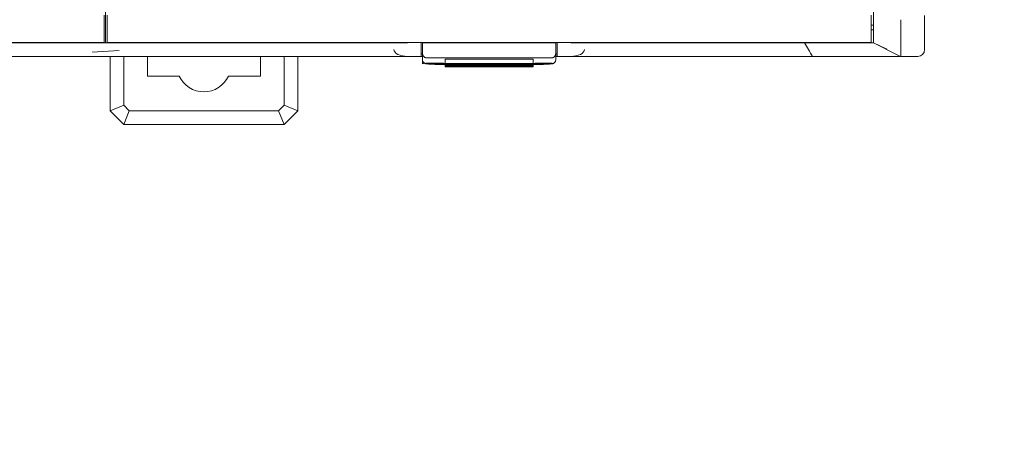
# Model space of a CAD drawing. Header units: millimetres. Extents: x -1114 to 1396, y -630 to 631.
# Tile 707 of 780: x 414 to 487, y 410 to 441. Entities that reach past the tile are written whole.
import ezdxf

# ---------------------------------------------------------------- set-up
doc = ezdxf.new("R2010")
doc.units = ezdxf.units.MM
doc.header["$MEASUREMENT"] = 0

msp = doc.modelspace()

# ---------------------------------------------------------------- linework, layer by layer
at = {"lineweight": 18}
for points, knots in [([(1038.9843, -629.7647), (1038.9843, -629.7647), (-1111.4882, -629.7647), (-1111.4882, -629.7647), (-1111.4882, -629.7647), (-1111.4882, -629.7647), (-1111.4882, 630.7883), (-1111.4882, 630.7883), (-1111.4882, 630.7883), (-1111.4882, 630.7883), (1038.9843, 630.7883), (1038.9843, 630.7883)], [0, 0, 0, 0, 0.3333333, 0.3333333, 0.3333333, 0.3333333, 0.6666667, 0.6666667, 0.6666667, 0.6666667, 1, 1, 1, 1]), ([(476.9772, 439.2618), (476.9772, 439.261), (476.9772, 439.2608), (476.9772, 439.2826), (476.9772, 439.2826), (476.9772, 439.288), (476.9772, 439.2949), (476.9772, 439.3032), (476.9772, 439.3032), (476.9772, 439.3114), (476.9772, 439.321), (476.9772, 439.3319), (476.9772, 439.3319), (476.9772, 439.3374), (476.9772, 439.3432), (476.9772, 439.3494), (476.9772, 439.3494), (476.9772, 439.3555), (476.9772, 439.3619), (476.9772, 439.3686), (476.9772, 439.3686), (476.9772, 439.3821), (476.9772, 439.3967), (476.9772, 439.4124), (476.9772, 439.4124), (476.9772, 439.4438), (476.9772, 439.4797), (476.9772, 439.5198), (476.9772, 439.5198), (476.9772, 439.5599), (476.9772, 439.6043), (476.9772, 439.653), (476.9772, 439.653), (476.9772, 439.6651), (476.9772, 439.6776), (476.9772, 439.6903), (476.9772, 439.6903), (476.9772, 439.703), (476.9772, 439.716), (476.9772, 439.7292), (476.9772, 439.7292), (476.9772, 439.7556), (476.9772, 439.7828), (476.9772, 439.8108), (476.9772, 439.8108), (476.9772, 439.8669), (476.9772, 439.9261), (476.9772, 439.9884), (476.9772, 439.9884), (476.9772, 440.0508), (476.9772, 440.1162), (476.9772, 440.185), (476.9772, 440.185), (476.9772, 440.2021), (476.9772, 440.2196), (476.9772, 440.2371), (476.9772, 440.2371), (476.9772, 440.2547), (476.9772, 440.2723), (476.9772, 440.2901), (476.9772, 440.2901), (476.9772, 440.3257), (476.9772, 440.3617), (476.9772, 440.3982), (476.9772, 440.3982), (476.9772, 440.4712), (476.9772, 440.546), (476.9772, 440.6227), (476.9772, 440.6227), (476.9772, 440.661), (476.9772, 440.6998), (476.9772, 440.7392), (476.9772, 440.7392), (476.9772, 440.7785), (476.9772, 440.8184), (476.9772, 440.8589), (476.9772, 440.8589), (476.9772, 440.8792), (476.9772, 440.8995), (476.9772, 440.9198), (476.9772, 440.9198), (476.9772, 440.9402), (476.9772, 440.9606), (476.9772, 440.9809), (476.9772, 440.9809), (476.9772, 441.0217), (476.9772, 441.0626), (476.9772, 441.1035), (476.9772, 441.1035), (476.9772, 441.1854), (476.9772, 441.2675), (476.9772, 441.3498), (476.9772, 441.3498), (476.9772, 441.5144), (476.9772, 441.6789), (476.9772, 441.8434)], [0, 0, 0, 0, 0.0416667, 0.0416667, 0.0416667, 0.0416667, 0.0833333, 0.0833333, 0.0833333, 0.0833333, 0.125, 0.125, 0.125, 0.125, 0.1666667, 0.1666667, 0.1666667, 0.1666667, 0.2083333, 0.2083333, 0.2083333, 0.2083333, 0.25, 0.25, 0.25, 0.25, 0.2916667, 0.2916667, 0.2916667, 0.2916667, 0.3333333, 0.3333333, 0.3333333, 0.3333333, 0.375, 0.375, 0.375, 0.375, 0.4166667, 0.4166667, 0.4166667, 0.4166667, 0.4583333, 0.4583333, 0.4583333, 0.4583333, 0.5, 0.5, 0.5, 0.5, 0.5416667, 0.5416667, 0.5416667, 0.5416667, 0.5833333, 0.5833333, 0.5833333, 0.5833333, 0.625, 0.625, 0.625, 0.625, 0.6666667, 0.6666667, 0.6666667, 0.6666667, 0.7083333, 0.7083333, 0.7083333, 0.7083333, 0.75, 0.75, 0.75, 0.75, 0.7916667, 0.7916667, 0.7916667, 0.7916667, 0.8333333, 0.8333333, 0.8333333, 0.8333333, 0.875, 0.875, 0.875, 0.875, 0.9166667, 0.9166667, 0.9166667, 0.9166667, 0.9583333, 0.9583333, 0.9583333, 0.9583333, 1, 1, 1, 1]), ([(478.9789, 438.2623), (478.9804, 438.2623), (478.9808, 438.2634), (478.9802, 438.2655), (478.9802, 438.2655), (478.98, 438.2666), (478.9794, 438.2679), (478.979, 438.2695), (478.979, 438.2695), (478.9786, 438.2711), (478.9783, 438.2729), (478.978, 438.275), (478.978, 438.275), (478.9767, 438.2835), (478.9761, 438.296), (478.9758, 438.3127), (478.9758, 438.3127), (478.9756, 438.3293), (478.9757, 438.3501), (478.976, 438.375), (478.976, 438.375), (478.9762, 438.3875), (478.9763, 438.401), (478.9765, 438.4156), (478.9765, 438.4156), (478.9766, 438.4229), (478.9767, 438.4305), (478.9769, 438.4383), (478.9769, 438.4383), (478.977, 438.4461), (478.9771, 438.4541), (478.9772, 438.4624), (478.9772, 438.4624), (478.9776, 438.4955), (478.978, 438.5323), (478.9782, 438.5728), (478.9782, 438.5728), (478.9785, 438.6133), (478.9786, 438.6575), (478.9785, 438.7053), (478.9785, 438.7053), (478.9784, 438.7532), (478.9782, 438.8046), (478.9778, 438.8599), (478.9778, 438.8599), (478.9776, 438.8875), (478.9774, 438.9161), (478.9772, 438.9455), (478.9772, 438.9455), (478.9769, 438.9748), (478.9767, 439.0049), (478.9764, 439.0356), (478.9764, 439.0356), (478.9759, 439.0972), (478.9753, 439.1615), (478.9749, 439.2287), (478.9749, 439.2287), (478.9745, 439.2958), (478.9743, 439.3657), (478.9744, 439.4384), (478.9744, 439.4384), (478.9745, 439.4748), (478.9746, 439.5119), (478.9749, 439.5497), (478.9749, 439.5497), (478.975, 439.5685), (478.9752, 439.5876), (478.9754, 439.6069), (478.9754, 439.6069), (478.9756, 439.6261), (478.9759, 439.6456), (478.9761, 439.6651), (478.9761, 439.6651), (478.9769, 439.7435), (478.9773, 439.8236), (478.9773, 439.9053), (478.9773, 439.9053), (478.9774, 439.9869), (478.9772, 440.0702), (478.977, 440.1551), (478.977, 440.1551), (478.9768, 440.24), (478.9766, 440.3265), (478.9769, 440.4146), (478.9769, 440.4146), (478.977, 440.4587), (478.9772, 440.5031), (478.9776, 440.548), (478.9776, 440.548), (478.978, 440.5929), (478.9785, 440.6382), (478.9793, 440.6836), (478.9793, 440.6836), (478.98, 440.7289), (478.981, 440.7745), (478.9823, 440.8202), (478.9823, 440.8202), (478.983, 440.843), (478.9837, 440.8659), (478.9846, 440.8889), (478.9846, 440.8889), (478.9854, 440.9118), (478.9863, 440.9348), (478.9873, 440.9578)], [0, 0, 0, 0, 0.0384615, 0.0384615, 0.0384615, 0.0384615, 0.0769231, 0.0769231, 0.0769231, 0.0769231, 0.1153846, 0.1153846, 0.1153846, 0.1153846, 0.1538462, 0.1538462, 0.1538462, 0.1538462, 0.1923077, 0.1923077, 0.1923077, 0.1923077, 0.2307692, 0.2307692, 0.2307692, 0.2307692, 0.2692308, 0.2692308, 0.2692308, 0.2692308, 0.3076923, 0.3076923, 0.3076923, 0.3076923, 0.3461538, 0.3461538, 0.3461538, 0.3461538, 0.3846154, 0.3846154, 0.3846154, 0.3846154, 0.4230769, 0.4230769, 0.4230769, 0.4230769, 0.4615385, 0.4615385, 0.4615385, 0.4615385, 0.5, 0.5, 0.5, 0.5, 0.5384615, 0.5384615, 0.5384615, 0.5384615, 0.5769231, 0.5769231, 0.5769231, 0.5769231, 0.6153846, 0.6153846, 0.6153846, 0.6153846, 0.6538462, 0.6538462, 0.6538462, 0.6538462, 0.6923077, 0.6923077, 0.6923077, 0.6923077, 0.7307692, 0.7307692, 0.7307692, 0.7307692, 0.7692308, 0.7692308, 0.7692308, 0.7692308, 0.8076923, 0.8076923, 0.8076923, 0.8076923, 0.8461538, 0.8461538, 0.8461538, 0.8461538, 0.8846154, 0.8846154, 0.8846154, 0.8846154, 0.9230769, 0.9230769, 0.9230769, 0.9230769, 0.9615385, 0.9615385, 0.9615385, 0.9615385, 1, 1, 1, 1]), ([(471.8927, 439.2623), (472.0114, 439.2623), (472.1301, 439.2623), (472.2488, 439.2623), (472.2488, 439.2623), (472.3757, 439.2623), (472.5026, 439.2623), (472.6295, 439.2623), (472.6295, 439.2623), (472.7564, 439.2623), (472.8833, 439.2623), (473.0102, 439.2623)], [0, 0, 0, 0, 0.3333333, 0.3333333, 0.3333333, 0.3333333, 0.6666667, 0.6666667, 0.6666667, 0.6666667, 1, 1, 1, 1]), ([(473.0102, 439.2623), (473.0694, 439.2623), (473.1287, 439.2623), (473.1879, 439.2623), (473.1879, 439.2623), (473.2515, 439.2623), (473.315, 439.2623), (473.3786, 439.2623), (473.3786, 439.2623), (473.4421, 439.2623), (473.5057, 439.2623), (473.5692, 439.2623)], [0, 0, 0, 0, 0.3333333, 0.3333333, 0.3333333, 0.3333333, 0.6666667, 0.6666667, 0.6666667, 0.6666667, 1, 1, 1, 1]), ([(473.5692, 439.2623), (473.6286, 439.2623), (473.688, 439.2623), (473.7473, 439.2623), (473.7473, 439.2623), (473.8108, 439.2623), (473.8743, 439.2623), (473.9378, 439.2623), (473.9378, 439.2623), (474.0013, 439.2623), (474.0648, 439.2623), (474.1282, 439.2623)], [0, 0, 0, 0, 0.3333333, 0.3333333, 0.3333333, 0.3333333, 0.6666667, 0.6666667, 0.6666667, 0.6666667, 1, 1, 1, 1]), ([(476.9772, 439.2617), (476.9772, 439.2602), (476.9643, 439.2624), (476.9389, 439.2638), (476.9389, 439.2638), (476.9262, 439.2644), (476.9104, 439.2649), (476.8914, 439.2646), (476.8914, 439.2646), (476.8819, 439.2645), (476.8716, 439.2641), (476.8605, 439.2639), (476.8605, 439.2639), (476.8494, 439.2636), (476.8375, 439.2634), (476.825, 439.2632), (476.825, 439.2632), (476.7749, 439.2624), (476.7135, 439.2622), (476.641, 439.2622), (476.641, 439.2622), (476.6229, 439.2622), (476.6041, 439.2622), (476.5845, 439.2622), (476.5845, 439.2622), (476.5748, 439.2622), (476.5648, 439.2623), (476.5547, 439.2623), (476.5547, 439.2623), (476.5446, 439.2623), (476.5342, 439.2623), (476.5238, 439.2623), (476.5238, 439.2623), (476.482, 439.2624), (476.438, 439.2625), (476.392, 439.2626), (476.392, 439.2626), (476.3459, 439.2626), (476.2977, 439.2627), (476.2473, 439.2626), (476.2473, 439.2626), (476.197, 439.2626), (476.1446, 439.2625), (476.09, 439.2625), (476.09, 439.2625), (476.0627, 439.2625), (476.0348, 439.2624), (476.0065, 439.2624), (476.0065, 439.2624), (475.9783, 439.2624), (475.9498, 439.2623), (475.9209, 439.2623), (475.9209, 439.2623), (475.8633, 439.2623), (475.8044, 439.2622), (475.7442, 439.2623), (475.7442, 439.2623), (475.6841, 439.2623), (475.6228, 439.2623), (475.5603, 439.2624), (475.5603, 439.2624), (475.529, 439.2624), (475.4974, 439.2625), (475.4655, 439.2625), (475.4655, 439.2625), (475.4336, 439.2626), (475.4014, 439.2626), (475.3691, 439.2627), (475.3691, 439.2627), (475.3368, 439.2628), (475.3044, 439.2628), (475.2719, 439.2629), (475.2719, 439.2629), (475.2394, 439.263), (475.2069, 439.263), (475.1742, 439.2629), (475.1742, 439.2629), (475.1089, 439.2626), (475.0433, 439.262), (474.9772, 439.2624)], [0, 0, 0, 0, 0.05, 0.05, 0.05, 0.05, 0.1, 0.1, 0.1, 0.1, 0.15, 0.15, 0.15, 0.15, 0.2, 0.2, 0.2, 0.2, 0.25, 0.25, 0.25, 0.25, 0.3, 0.3, 0.3, 0.3, 0.35, 0.35, 0.35, 0.35, 0.4, 0.4, 0.4, 0.4, 0.45, 0.45, 0.45, 0.45, 0.5, 0.5, 0.5, 0.5, 0.55, 0.55, 0.55, 0.55, 0.6, 0.6, 0.6, 0.6, 0.65, 0.65, 0.65, 0.65, 0.7, 0.7, 0.7, 0.7, 0.75, 0.75, 0.75, 0.75, 0.8, 0.8, 0.8, 0.8, 0.85, 0.85, 0.85, 0.85, 0.9, 0.9, 0.9, 0.9, 0.95, 0.95, 0.95, 0.95, 1, 1, 1, 1]), ([(421.4992, 438.2623), (421.1659, 438.2623), (420.8325, 438.2623), (420.4992, 438.2623), (420.4992, 438.2623), (420.1659, 438.2623), (419.8325, 438.2623), (419.4992, 438.2623)], [0, 0, 0, 0, 0.5, 0.5, 0.5, 0.5, 1, 1, 1, 1]), ([(441.702, 438.7623), (441.702, 438.6297), (441.8073, 438.5025), (441.9949, 438.4088), (441.9949, 438.4088), (442.1824, 438.315), (442.4368, 438.2623), (442.702, 438.2623)], [0, 0, 0, 0, 0.5, 0.5, 0.5, 0.5, 1, 1, 1, 1]), ([(443.802, 438.4877), (443.8026, 438.4706), (443.8032, 438.4534), (443.8054, 438.4364), (443.8054, 438.4364), (443.8075, 438.42), (443.811, 438.4037), (443.8157, 438.3875), (443.8157, 438.3875), (443.8202, 438.3719), (443.8259, 438.3564), (443.8328, 438.341), (443.8328, 438.341), (443.8395, 438.3262), (443.8475, 438.3115), (443.8568, 438.2969), (443.8568, 438.2969), (443.8767, 438.2657), (443.9028, 438.2351), (443.9409, 438.2084), (443.9409, 438.2084), (443.951, 438.2013), (443.962, 438.1945), (443.9741, 438.1883), (443.9741, 438.1883), (443.9849, 438.1827), (443.9966, 438.1775), (444.0093, 438.1729), (444.0093, 438.1729), (444.0234, 438.1678), (444.0387, 438.1633), (444.055, 438.1607), (444.055, 438.1607), (444.0701, 438.1583), (444.086, 438.1575), (444.102, 438.1567)], [0, 0, 0, 0, 0.1111111, 0.1111111, 0.1111111, 0.1111111, 0.2222222, 0.2222222, 0.2222222, 0.2222222, 0.3333333, 0.3333333, 0.3333333, 0.3333333, 0.4444444, 0.4444444, 0.4444444, 0.4444444, 0.5555556, 0.5555556, 0.5555556, 0.5555556, 0.6666667, 0.6666667, 0.6666667, 0.6666667, 0.7777778, 0.7777778, 0.7777778, 0.7777778, 0.8888889, 0.8888889, 0.8888889, 0.8888889, 1, 1, 1, 1]), ([(453.302, 438.1567), (453.3188, 438.1567), (453.3351, 438.1582), (453.3508, 438.1611), (453.3508, 438.1611), (453.3666, 438.1639), (453.381, 438.168), (453.3944, 438.1728), (453.3944, 438.1728), (453.4012, 438.1752), (453.4077, 438.1778), (453.4138, 438.1805), (453.4138, 438.1805), (453.42, 438.1833), (453.4259, 438.1861), (453.4315, 438.1891), (453.4315, 438.1891), (453.4428, 438.1951), (453.4531, 438.2014), (453.4627, 438.2081), (453.4627, 438.2081), (453.4722, 438.2148), (453.481, 438.2218), (453.4891, 438.2289), (453.4891, 438.2289), (453.4971, 438.236), (453.5045, 438.2432), (453.5114, 438.2506), (453.5114, 438.2506), (453.5251, 438.2653), (453.5366, 438.2806), (453.5467, 438.2961), (453.5467, 438.2961), (453.5567, 438.3117), (453.565, 438.3274), (453.5719, 438.3432), (453.5719, 438.3432), (453.5788, 438.359), (453.5844, 438.3749), (453.5889, 438.3909), (453.5889, 438.3909), (453.5977, 438.4228), (453.602, 438.4551), (453.602, 438.4877)], [0, 0, 0, 0, 0.0909091, 0.0909091, 0.0909091, 0.0909091, 0.1818182, 0.1818182, 0.1818182, 0.1818182, 0.2727273, 0.2727273, 0.2727273, 0.2727273, 0.3636364, 0.3636364, 0.3636364, 0.3636364, 0.4545455, 0.4545455, 0.4545455, 0.4545455, 0.5454545, 0.5454545, 0.5454545, 0.5454545, 0.6363636, 0.6363636, 0.6363636, 0.6363636, 0.7272727, 0.7272727, 0.7272727, 0.7272727, 0.8181818, 0.8181818, 0.8181818, 0.8181818, 0.9090909, 0.9090909, 0.9090909, 0.9090909, 1, 1, 1, 1]), ([(454.702, 438.2623), (454.9672, 438.2623), (455.2216, 438.315), (455.4091, 438.4088), (455.4091, 438.4088), (455.5966, 438.5025), (455.702, 438.6297), (455.702, 438.7623)], [0, 0, 0, 0, 0.5, 0.5, 0.5, 0.5, 1, 1, 1, 1]), ([(472.4805, 438.2623), (472.4805, 438.2623), (472.4805, 438.2623), (472.4805, 438.2623), (472.4805, 438.2623), (472.9525, 438.2623), (473.4227, 438.2623), (473.8936, 438.2623)], [0, 0, 0, 0, 0.5, 0.5, 0.5, 0.5, 1, 1, 1, 1]), ([(473.8936, 438.2623), (473.8937, 438.2623), (473.8937, 438.2623), (473.8937, 438.2623), (473.8937, 438.2623), (474.1291, 438.2623), (474.3646, 438.2623), (474.6, 438.2623)], [0, 0, 0, 0, 0.5, 0.5, 0.5, 0.5, 1, 1, 1, 1]), ([(474.6, 438.2623), (474.6, 438.2623), (474.6, 438.2623), (474.6, 438.2623), (474.6, 438.2623), (474.8354, 438.2623), (475.0712, 438.2623), (475.3059, 438.2623)], [0, 0, 0, 0, 0.5, 0.5, 0.5, 0.5, 1, 1, 1, 1]), ([(475.3059, 438.2623), (475.3059, 438.2623), (475.3059, 438.2623), (475.3059, 438.2623), (475.3059, 438.2623), (475.5406, 438.2623), (475.7735, 438.2623), (476.0011, 438.2623)], [0, 0, 0, 0, 0.5, 0.5, 0.5, 0.5, 1, 1, 1, 1]), ([(476.0011, 438.2623), (476.2019, 438.2623), (476.3961, 438.2623), (476.5839, 438.2623), (476.5839, 438.2623), (476.7717, 438.2623), (476.9531, 438.2623), (477.1279, 438.2623), (477.1279, 438.2623), (477.1497, 438.2623), (477.1715, 438.2623), (477.1931, 438.2623), (477.1931, 438.2623), (477.2147, 438.2623), (477.2361, 438.2623), (477.2574, 438.2623), (477.2574, 438.2623), (477.2999, 438.2623), (477.3417, 438.2623), (477.3828, 438.2623), (477.3828, 438.2623), (477.4651, 438.2623), (477.5447, 438.2623), (477.6216, 438.2623), (477.6216, 438.2623), (477.7753, 438.2623), (477.9184, 438.2623), (478.0505, 438.2623), (478.0505, 438.2623), (478.0835, 438.2623), (478.1158, 438.2623), (478.1475, 438.2623), (478.1475, 438.2623), (478.1791, 438.2623), (478.21, 438.2623), (478.2398, 438.2623), (478.2398, 438.2623), (478.2996, 438.2623), (478.3558, 438.2623), (478.4086, 438.2623), (478.4086, 438.2623), (478.4613, 438.2623), (478.5105, 438.2623), (478.5562, 438.2623), (478.5562, 438.2623), (478.6018, 438.2623), (478.6439, 438.2623), (478.6827, 438.2623), (478.6827, 438.2623), (478.7021, 438.2623), (478.7206, 438.2623), (478.7382, 438.2623), (478.7382, 438.2623), (478.7559, 438.2623), (478.7727, 438.2623), (478.7885, 438.2623), (478.7885, 438.2623), (478.8201, 438.2623), (478.8478, 438.2623), (478.8713, 438.2623), (478.8713, 438.2623), (478.8843, 438.2623), (478.896, 438.2623), (478.9064, 438.2623)], [0, 0, 0, 0, 0.0625, 0.0625, 0.0625, 0.0625, 0.125, 0.125, 0.125, 0.125, 0.1875, 0.1875, 0.1875, 0.1875, 0.25, 0.25, 0.25, 0.25, 0.3125, 0.3125, 0.3125, 0.3125, 0.375, 0.375, 0.375, 0.375, 0.4375, 0.4375, 0.4375, 0.4375, 0.5, 0.5, 0.5, 0.5, 0.5625, 0.5625, 0.5625, 0.5625, 0.625, 0.625, 0.625, 0.625, 0.6875, 0.6875, 0.6875, 0.6875, 0.75, 0.75, 0.75, 0.75, 0.8125, 0.8125, 0.8125, 0.8125, 0.875, 0.875, 0.875, 0.875, 0.9375, 0.9375, 0.9375, 0.9375, 1, 1, 1, 1]), ([(443.802, 438.0249), (443.8026, 437.9836), (443.81, 437.9455), (443.8249, 437.9095), (443.8249, 437.9095), (443.8361, 437.8825), (443.8515, 437.8566), (443.8701, 437.8338), (443.8701, 437.8338), (443.8859, 437.8145), (443.9039, 437.7973), (443.9233, 437.7827), (443.9233, 437.7827), (443.9402, 437.7701), (443.9581, 437.7594), (443.9756, 437.751), (443.9756, 437.751), (443.9906, 437.7438), (444.0053, 437.7383), (444.0184, 437.7341), (444.0184, 437.7341), (444.0312, 437.7299), (444.0427, 437.7271), (444.0531, 437.7247), (444.0531, 437.7247), (444.0692, 437.7212), (444.0832, 437.7189), (444.0975, 437.7169), (444.0975, 437.7169), (444.1393, 437.711), (444.1849, 437.7073), (444.2418, 437.7042), (444.2418, 437.7042), (444.2976, 437.701), (444.3641, 437.6984), (444.4371, 437.6966), (444.4371, 437.6966), (444.5069, 437.6948), (444.5825, 437.6938), (444.6584, 437.6935), (444.6584, 437.6935), (444.6729, 437.6935), (444.6874, 437.6934), (444.702, 437.6934)], [0, 0, 0, 0, 0.0909091, 0.0909091, 0.0909091, 0.0909091, 0.1818182, 0.1818182, 0.1818182, 0.1818182, 0.2727273, 0.2727273, 0.2727273, 0.2727273, 0.3636364, 0.3636364, 0.3636364, 0.3636364, 0.4545455, 0.4545455, 0.4545455, 0.4545455, 0.5454545, 0.5454545, 0.5454545, 0.5454545, 0.6363636, 0.6363636, 0.6363636, 0.6363636, 0.7272727, 0.7272727, 0.7272727, 0.7272727, 0.8181818, 0.8181818, 0.8181818, 0.8181818, 0.9090909, 0.9090909, 0.9090909, 0.9090909, 1, 1, 1, 1]), ([(444.705, 437.6782), (445.201, 437.6782), (445.6021, 437.6993), (445.602, 437.7253), (445.602, 437.7253), (445.6019, 437.7512), (445.2006, 437.7723), (444.7047, 437.7724), (444.7047, 437.7724), (444.2087, 437.7724), (443.8051, 437.7515), (443.802, 437.7256)], [0, 0, 0, 0, 0.3333333, 0.3333333, 0.3333333, 0.3333333, 0.6666667, 0.6666667, 0.6666667, 0.6666667, 1, 1, 1, 1]), ([(445.6558, 438.0558), (445.6028, 438.0558), (445.5519, 438.0547), (445.5144, 438.0527), (445.5144, 438.0527), (445.4769, 438.0508), (445.4558, 438.0481), (445.4558, 438.0453)], [0, 0, 0, 0, 0.5, 0.5, 0.5, 0.5, 1, 1, 1, 1]), ([(445.6558, 437.7376), (445.6028, 437.7376), (445.5519, 437.7365), (445.5144, 437.7346), (445.5144, 437.7346), (445.4769, 437.7326), (445.4558, 437.7299), (445.4558, 437.7272)], [0, 0, 0, 0, 0.5, 0.5, 0.5, 0.5, 1, 1, 1, 1]), ([(445.4558, 437.6958), (445.4558, 437.693), (445.4769, 437.6903), (445.5144, 437.6884), (445.5144, 437.6884), (445.5519, 437.6864), (445.6028, 437.6853), (445.6558, 437.6853)], [0, 0, 0, 0, 0.5, 0.5, 0.5, 0.5, 1, 1, 1, 1]), ([(445.6558, 437.6429), (445.6028, 437.6429), (445.5519, 437.6418), (445.5144, 437.6399), (445.5144, 437.6399), (445.4769, 437.6379), (445.4558, 437.6353), (445.4558, 437.6325)], [0, 0, 0, 0, 0.5, 0.5, 0.5, 0.5, 1, 1, 1, 1]), ([(445.4558, 437.6011), (445.4558, 437.5983), (445.4769, 437.5956), (445.5144, 437.5937), (445.5144, 437.5937), (445.5519, 437.5917), (445.6028, 437.5906), (445.6558, 437.5906)], [0, 0, 0, 0, 0.5, 0.5, 0.5, 0.5, 1, 1, 1, 1]), ([(445.6558, 437.5482), (445.6028, 437.5482), (445.5519, 437.5471), (445.5144, 437.5452), (445.5144, 437.5452), (445.4769, 437.5432), (445.4558, 437.5406), (445.4558, 437.5378)], [0, 0, 0, 0, 0.5, 0.5, 0.5, 0.5, 1, 1, 1, 1]), ([(445.4558, 437.5064), (445.4558, 437.5036), (445.4769, 437.5009), (445.5144, 437.499), (445.5144, 437.499), (445.5519, 437.497), (445.6028, 437.4959), (445.6558, 437.4959)], [0, 0, 0, 0, 0.5, 0.5, 0.5, 0.5, 1, 1, 1, 1]), ([(451.9306, 438.0453), (451.9306, 438.0481), (451.9095, 438.0508), (451.872, 438.0527), (451.872, 438.0527), (451.8345, 438.0547), (451.7836, 438.0558), (451.7306, 438.0558)], [0, 0, 0, 0, 0.5, 0.5, 0.5, 0.5, 1, 1, 1, 1]), ([(451.9306, 437.7272), (451.9306, 437.7299), (451.9095, 437.7326), (451.872, 437.7346), (451.872, 437.7346), (451.8345, 437.7365), (451.7836, 437.7376), (451.7306, 437.7376)], [0, 0, 0, 0, 0.5, 0.5, 0.5, 0.5, 1, 1, 1, 1]), ([(451.7306, 437.6853), (451.7836, 437.6853), (451.8345, 437.6864), (451.872, 437.6884), (451.872, 437.6884), (451.9095, 437.6903), (451.9306, 437.693), (451.9306, 437.6958)], [0, 0, 0, 0, 0.5, 0.5, 0.5, 0.5, 1, 1, 1, 1]), ([(451.9306, 437.6325), (451.9306, 437.6353), (451.9095, 437.6379), (451.872, 437.6399), (451.872, 437.6399), (451.8345, 437.6418), (451.7836, 437.6429), (451.7306, 437.6429)], [0, 0, 0, 0, 0.5, 0.5, 0.5, 0.5, 1, 1, 1, 1]), ([(451.7306, 437.5906), (451.7836, 437.5906), (451.8345, 437.5917), (451.872, 437.5937), (451.872, 437.5937), (451.9095, 437.5956), (451.9306, 437.5983), (451.9306, 437.6011)], [0, 0, 0, 0, 0.5, 0.5, 0.5, 0.5, 1, 1, 1, 1]), ([(451.9306, 437.5378), (451.9306, 437.5406), (451.9095, 437.5432), (451.872, 437.5452), (451.872, 437.5452), (451.8345, 437.5471), (451.7836, 437.5482), (451.7306, 437.5482)], [0, 0, 0, 0, 0.5, 0.5, 0.5, 0.5, 1, 1, 1, 1]), ([(451.7306, 437.4959), (451.7836, 437.4959), (451.8345, 437.497), (451.872, 437.499), (451.872, 437.499), (451.9095, 437.5009), (451.9306, 437.5036), (451.9306, 437.5064)], [0, 0, 0, 0, 0.5, 0.5, 0.5, 0.5, 1, 1, 1, 1]), ([(453.4283, 437.7531), (453.1773, 437.771), (452.7207, 437.7774), (452.3331, 437.7682), (452.3331, 437.7682), (451.9455, 437.7591), (451.7325, 437.7371), (451.8223, 437.7153), (451.8223, 437.7153), (451.9121, 437.6936), (452.2801, 437.6781), (452.705, 437.6782)], [0, 0, 0, 0, 0.3333333, 0.3333333, 0.3333333, 0.3333333, 0.6666667, 0.6666667, 0.6666667, 0.6666667, 1, 1, 1, 1]), ([(452.702, 437.6934), (452.7474, 437.6935), (452.7915, 437.6937), (452.8349, 437.6942), (452.8349, 437.6942), (452.9111, 437.6951), (452.9853, 437.6967), (453.0516, 437.6991), (453.0516, 437.6991), (453.1206, 437.7017), (453.181, 437.7051), (453.2291, 437.7087), (453.2291, 437.7087), (453.2696, 437.7117), (453.3012, 437.7149), (453.34, 437.7225), (453.34, 437.7225), (453.3565, 437.7257), (453.3743, 437.7298), (453.3957, 437.7375), (453.3957, 437.7375), (453.4132, 437.7438), (453.4331, 437.7525), (453.4524, 437.7639), (453.4524, 437.7639), (453.4755, 437.7775), (453.4978, 437.7949), (453.5173, 437.8152), (453.5173, 437.8152), (453.5398, 437.8385), (453.5587, 437.8656), (453.5727, 437.8953), (453.5727, 437.8953), (453.5882, 437.9278), (453.5978, 437.9634), (453.6009, 437.9992), (453.6009, 437.9992), (453.6016, 438.0077), (453.602, 438.0162), (453.602, 438.0249)], [0, 0, 0, 0, 0.1, 0.1, 0.1, 0.1, 0.2, 0.2, 0.2, 0.2, 0.3, 0.3, 0.3, 0.3, 0.4, 0.4, 0.4, 0.4, 0.5, 0.5, 0.5, 0.5, 0.6, 0.6, 0.6, 0.6, 0.7, 0.7, 0.7, 0.7, 0.8, 0.8, 0.8, 0.8, 0.9, 0.9, 0.9, 0.9, 1, 1, 1, 1]), ([(425.9135, 436.8123), (426.243, 436.1105), (426.9485, 435.6623), (427.7239, 435.6623), (427.7239, 435.6623), (428.4993, 435.6623), (429.2048, 436.1105), (429.5343, 436.8123)], [0, 0, 0, 0, 0.5, 0.5, 0.5, 0.5, 1, 1, 1, 1])]:
    msp.add_open_spline(points, degree=3, knots=knots, dxfattribs=at)
for points in [[(420.4992, 439.2623), (420.4992, 439.2623), (420.4992, 442.2123), (420.4992, 442.2123)], [(420.3992, 441.2839), (420.3992, 441.2839), (420.3992, 439.2839), (420.3992, 439.2839)], [(420.5992, 439.2839), (420.5992, 439.2839), (420.5992, 441.2839), (420.5992, 441.2839)], [(476.8048, 441.2839), (476.8048, 441.2839), (476.8048, 439.2839), (476.8048, 439.2839)], [(480.7239, 441.2623), (480.7239, 441.2623), (480.7239, 438.7623), (480.7239, 438.7623)], [(476.8046, 440.5623), (476.8046, 440.5623), (476.977, 440.5623), (476.977, 440.5623)], [(476.9772, 440.2123), (476.9772, 440.2123), (476.8047, 440.2123), (476.8047, 440.2123)], [(420.3992, 439.2839), (420.3992, 439.2839), (364.1936, 439.2839), (364.1936, 439.2839)], [(420.3992, 439.2839), (420.3992, 439.2839), (364.1936, 439.2839), (364.1936, 439.2839)], [(417.4992, 439.2623), (417.4992, 439.2623), (398.2964, 439.2623), (398.2964, 439.2623)], [(417.4992, 439.2622), (417.4992, 439.2622), (418.4992, 439.2622), (418.4992, 439.2622)], [(418.5266, 439.2623), (418.5266, 439.2623), (418.4992, 439.2622), (418.4992, 439.2622)], [(420.0992, 439.2623), (420.0992, 439.2623), (418.5266, 439.2623), (418.5266, 439.2623)], [(420.8992, 439.2623), (420.8992, 439.2623), (420.0992, 439.2623), (420.0992, 439.2623)], [(476.8048, 439.2839), (476.8048, 439.2839), (420.5992, 439.2839), (420.5992, 439.2839)], [(420.8992, 439.2623), (420.8992, 439.2623), (422.4726, 439.2623), (422.4726, 439.2623)], [(422.4726, 439.2623), (422.4815, 439.2623), (422.4903, 439.2623), (422.4992, 439.2622)], [(423.4992, 439.2622), (423.4992, 439.2622), (422.4992, 439.2622), (422.4992, 439.2622)], [(423.4992, 439.2623), (423.4992, 439.2623), (442.702, 439.2623), (442.702, 439.2623)], [(443.702, 439.284), (443.702, 439.284), (443.702, 438.7623), (443.702, 438.7623)], [(443.702, 438.7652), (443.702, 438.7652), (443.702, 439.2839), (443.702, 439.2839)], [(443.802, 439.2814), (443.802, 439.2814), (443.802, 439.2839), (443.802, 439.2839)], [(443.802, 439.2814), (443.802, 439.2814), (443.802, 439.2599), (443.802, 439.2599)], [(453.602, 439.2814), (453.602, 439.2814), (443.802, 439.2814), (443.802, 439.2814)], [(443.802, 439.2599), (443.802, 439.0025), (443.802, 438.7451), (443.802, 438.4877)], [(453.602, 439.2598), (450.3353, 439.2598), (447.0686, 439.2598), (443.802, 439.2599)], [(453.602, 439.2839), (453.602, 439.2839), (453.602, 439.2814), (453.602, 439.2814)], [(453.602, 439.2814), (453.602, 439.2814), (453.602, 439.2598), (453.602, 439.2598)], [(453.602, 438.4877), (453.602, 438.745), (453.602, 439.0024), (453.602, 439.2598)], [(453.702, 438.7623), (453.702, 438.7623), (453.702, 439.284), (453.702, 439.284)], [(453.702, 439.2839), (453.702, 439.2839), (453.702, 438.7652), (453.702, 438.7652)], [(454.702, 439.2623), (454.702, 439.2623), (471.8927, 439.2623), (471.8927, 439.2623)], [(471.8927, 439.2623), (472.0886, 438.929), (472.2846, 438.5957), (472.4805, 438.2623)], [(474.1282, 439.2623), (474.3146, 439.2622), (474.5009, 439.2627), (474.6872, 439.2619)], [(474.6872, 439.2619), (474.7839, 439.2615), (474.8806, 439.2629), (474.9772, 439.2624)], [(478.9617, 438.2623), (478.9617, 438.2623), (476.9764, 439.2619), (476.9764, 439.2619)], [(476.9771, 439.2616), (476.9771, 439.2616), (477.8863, 438.8078), (477.8863, 438.8078)], [(477.8552, 438.8233), (477.8552, 438.8233), (477.8622, 438.8198), (477.8622, 438.8198)], [(477.8898, 438.806), (477.8898, 438.806), (477.886, 438.8079), (477.886, 438.8079)], [(477.8873, 438.8072), (477.8873, 438.8072), (477.9502, 438.7756), (477.9502, 438.7756)], [(419.4992, 438.2623), (419.4992, 438.2623), (397.2964, 438.2623), (397.2964, 438.2623)], [(421.4992, 438.6942), (421.4992, 438.6942), (419.4992, 438.5684), (419.4992, 438.5684)], [(420.8239, 434.2623), (420.8239, 434.2623), (420.8239, 438.2623), (420.8239, 438.2623)], [(421.4992, 438.2623), (421.4992, 438.2623), (443.702, 438.2623), (443.702, 438.2623)], [(421.8239, 438.2623), (421.8239, 438.2623), (421.8239, 434.6765), (421.8239, 434.6765)], [(423.5739, 438.2623), (423.5739, 438.2623), (423.5739, 436.8123), (423.5739, 436.8123)], [(431.8739, 436.8123), (431.8739, 436.8123), (431.8739, 438.2623), (431.8739, 438.2623)], [(433.6239, 434.6765), (433.6239, 434.6765), (433.6239, 438.2623), (433.6239, 438.2623)], [(434.6239, 438.2623), (434.6239, 438.2623), (434.6239, 434.2623), (434.6239, 434.2623)], [(443.702, 438.7623), (443.702, 438.7623), (443.702, 438.2623), (443.702, 438.2623)], [(443.802, 438.4623), (443.802, 438.4623), (443.702, 438.4623), (443.702, 438.4623)], [(443.802, 438.2623), (443.802, 438.2623), (443.702, 438.2623), (443.702, 438.2623)], [(443.802, 438.0249), (443.802, 438.0249), (443.802, 438.4877), (443.802, 438.4877)], [(443.802, 437.7256), (443.802, 437.7256), (443.802, 438.4855), (443.802, 438.4855)], [(453.302, 438.1567), (453.302, 438.1567), (444.102, 438.1567), (444.102, 438.1567)], [(453.602, 438.4877), (453.602, 438.4877), (453.602, 438.0249), (453.602, 438.0249)], [(453.602, 438.4837), (453.602, 438.4837), (453.602, 438.0249), (453.602, 438.0249)], [(453.702, 438.4623), (453.702, 438.4623), (453.602, 438.4623), (453.602, 438.4623)], [(453.702, 438.2623), (453.702, 438.2623), (453.602, 438.2623), (453.602, 438.2623)], [(453.702, 438.2623), (453.702, 438.2623), (453.702, 438.7623), (453.702, 438.7623)], [(453.702, 438.2623), (453.702, 438.2623), (472.4805, 438.2623), (472.4805, 438.2623)], [(474.8402, 438.2623), (474.8402, 438.2623), (474.9438, 438.2623), (474.9438, 438.2623)], [(478.9617, 438.2623), (478.9617, 438.2623), (478.9617, 438.2623), (478.9617, 438.2623)], [(480.2239, 438.2623), (480.2239, 438.2623), (478.9789, 438.2623), (478.9789, 438.2623)], [(479.6015, 438.2623), (479.6015, 438.2623), (478.9792, 438.2623), (478.9792, 438.2623)], [(480.2239, 438.2623), (480.2239, 438.2623), (479.6015, 438.2623), (479.6015, 438.2623)], [(480.2239, 438.2623), (480.5, 438.2623), (480.7239, 438.4862), (480.7239, 438.7623)], [(443.9888, 437.754), (443.8688, 437.7458), (443.8032, 437.7358), (443.802, 437.7256)], [(444.702, 437.6939), (444.702, 437.6939), (444.702, 437.6934), (444.702, 437.6934)], [(444.702, 437.6934), (444.702, 437.6934), (445.4559, 437.6934), (445.4559, 437.6934)], [(445.4589, 437.6782), (445.4589, 437.6782), (444.705, 437.6782), (444.705, 437.6782)], [(445.4558, 437.8864), (445.4558, 437.8864), (445.4558, 438.0455), (445.4558, 438.0455)], [(445.4558, 437.7272), (445.4558, 437.7272), (445.4558, 438.0453), (445.4558, 438.0453)], [(445.4558, 437.7273), (445.4558, 437.7273), (445.4558, 437.8864), (445.4558, 437.8864)], [(445.4558, 437.7272), (445.4558, 437.7272), (445.4558, 437.6958), (445.4558, 437.6958)], [(445.4558, 437.6326), (445.4558, 437.6326), (445.4558, 437.6958), (445.4558, 437.6958)], [(445.4558, 437.6325), (445.4558, 437.6325), (445.4558, 437.6958), (445.4558, 437.6958)], [(445.4558, 437.6325), (445.4558, 437.6325), (445.4558, 437.6011), (445.4558, 437.6011)], [(445.4558, 437.5379), (445.4558, 437.5379), (445.4558, 437.6011), (445.4558, 437.6011)], [(445.4558, 437.5378), (445.4558, 437.5378), (445.4558, 437.6011), (445.4558, 437.6011)], [(445.4558, 437.5378), (445.4558, 437.5378), (445.4558, 437.5064), (445.4558, 437.5064)], [(445.6558, 438.0558), (445.6558, 438.0558), (451.7306, 438.0558), (451.7306, 438.0558)], [(451.7306, 437.7376), (451.7306, 437.7376), (445.6558, 437.7376), (445.6558, 437.7376)], [(445.6558, 437.6853), (445.6558, 437.6853), (451.7306, 437.6853), (451.7306, 437.6853)], [(451.7306, 437.6429), (451.7306, 437.6429), (445.6558, 437.6429), (445.6558, 437.6429)], [(445.6558, 437.5906), (445.6558, 437.5906), (451.7306, 437.5906), (451.7306, 437.5906)], [(451.7306, 437.5482), (451.7306, 437.5482), (445.6558, 437.5482), (445.6558, 437.5482)], [(445.6558, 437.4959), (445.6558, 437.4959), (451.7306, 437.4959), (451.7306, 437.4959)], [(451.9305, 437.6934), (451.9305, 437.6934), (452.702, 437.6934), (452.702, 437.6934)], [(451.9306, 437.7272), (451.9306, 437.7272), (451.9306, 438.0453), (451.9306, 438.0453)], [(451.9306, 437.6958), (451.9306, 437.6958), (451.9306, 437.7272), (451.9306, 437.7272)], [(451.9306, 437.6325), (451.9306, 437.6325), (451.9306, 437.6958), (451.9306, 437.6958)], [(451.9306, 437.6011), (451.9306, 437.6011), (451.9306, 437.6325), (451.9306, 437.6325)], [(451.9306, 437.6011), (451.9306, 437.6011), (451.9306, 437.5379), (451.9306, 437.5379)], [(451.9306, 437.5378), (451.9306, 437.5378), (451.9306, 437.6011), (451.9306, 437.6011)], [(451.9306, 437.5064), (451.9306, 437.5064), (451.9306, 437.5378), (451.9306, 437.5378)], [(452.705, 437.6782), (452.705, 437.6782), (451.9335, 437.6782), (451.9335, 437.6782)], [(452.702, 437.6939), (452.702, 437.6939), (452.702, 437.6934), (452.702, 437.6934)], [(423.5739, 436.8123), (423.5739, 436.8123), (425.9135, 436.8123), (425.9135, 436.8123)], [(429.5343, 436.8123), (429.5343, 436.8123), (431.8739, 436.8123), (431.8739, 436.8123)], [(420.8239, 434.2623), (420.8239, 434.2623), (421.8239, 434.6765), (421.8239, 434.6765)], [(421.8239, 434.6765), (421.8239, 434.6765), (422.2381, 434.2623), (422.2381, 434.2623)], [(433.2097, 434.2623), (433.2097, 434.2623), (433.6239, 434.6765), (433.6239, 434.6765)], [(434.6239, 434.2623), (434.6239, 434.2623), (433.6239, 434.6765), (433.6239, 434.6765)], [(421.8239, 433.2623), (421.8239, 433.2623), (420.8239, 434.2623), (420.8239, 434.2623)], [(421.8239, 433.2623), (421.8239, 433.2623), (422.2381, 434.2623), (422.2381, 434.2623)], [(422.2381, 434.2623), (422.2381, 434.2623), (433.2097, 434.2623), (433.2097, 434.2623)], [(433.6239, 433.2623), (433.6239, 433.2623), (433.2097, 434.2623), (433.2097, 434.2623)], [(434.6239, 434.2623), (434.6239, 434.2623), (433.6239, 433.2623), (433.6239, 433.2623)], [(433.6239, 433.2623), (433.6239, 433.2623), (421.8239, 433.2623), (421.8239, 433.2623)]]:
    msp.add_open_spline(points, degree=3, dxfattribs=at)

doc.saveas('drawing.dxf')
